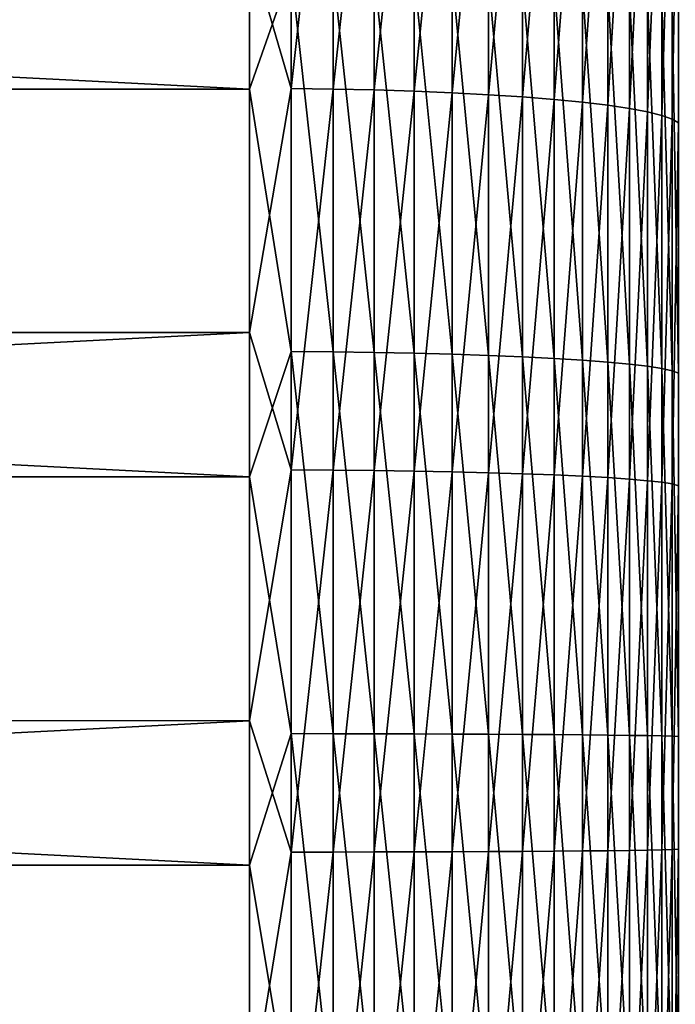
# Model space of a CAD drawing. Header units: metres. Extents: x -2 to 78, y -85 to 85.
# Tile 363 of 500: x 36.1 to 38.38, y 27.26 to 30.69. Entities that reach past the tile are written whole.
import ezdxf

# ---------------------------------------------------------------- set-up
doc = ezdxf.new("R2010")
doc.units = ezdxf.units.M
doc.layers.add('solid_20004802', color=7, linetype='CONTINUOUS')

msp = doc.modelspace()

# ---------------------------------------------------------------- linework, layer by layer
at = {"layer": 'solid_20004802'}
for points in [[(36.900002, 31.793556, -27.287569), (36.900002, 30.450048, -27.440842), (10.5, 31.793385, -27.287584)], [(36.900002, 30.450048, -27.440842), (10.5, 30.450102, -27.440819), (10.5, 31.793385, -27.287584)], [(37.044975, 30.863485, -27.393723), (36.900002, 30.450048, -27.440842), (36.900002, 31.793556, -27.287569)], [(37.044975, 30.452929, 27.433533), (37.044975, 31.775471, 27.282988), (36.900002, 30.950472, 27.391554)], [(37.190758, 31.772533, 27.261763), (37.044975, 31.775471, 27.282988), (37.044975, 30.452929, 27.433533)], [(37.190758, 30.451019, 27.412191), (37.190758, 31.772533, 27.261763), (37.044975, 30.452929, 27.433533)], [(37.333736, 31.767649, 27.226471), (37.190758, 31.772533, 27.261763), (37.190758, 30.451019, 27.412191)], [(37.333736, 30.447847, 27.376705), (37.333736, 31.767649, 27.226471), (37.190758, 30.451019, 27.412191)], [(37.472527, 31.760866, 27.177454), (37.333736, 31.767649, 27.226471), (37.333736, 30.447847, 27.376705)], [(37.472527, 30.443439, 27.327417), (37.472527, 31.760866, 27.177454), (37.333736, 30.447847, 27.376705)], [(37.605797, 31.752249, 27.115185), (37.472527, 31.760866, 27.177454), (37.472527, 30.443439, 27.327417)], [(37.605797, 30.437841, 27.264805), (37.605797, 31.752249, 27.115185), (37.472527, 30.443439, 27.327417)], [(37.732254, 31.741882, 27.040264), (37.605797, 31.752249, 27.115185), (37.605797, 30.437841, 27.264805)], [(37.732254, 30.431105, 27.18947), (37.732254, 31.741882, 27.040264), (37.605797, 30.437841, 27.264805)], [(37.850677, 31.729862, 26.953413), (37.732254, 31.741882, 27.040264), (37.732254, 30.431105, 27.18947)], [(37.850677, 30.423298, 27.10214), (37.850677, 31.729862, 26.953413), (37.732254, 30.431105, 27.18947)], [(37.95993, 31.716311, 26.855473), (37.850677, 31.729862, 26.953413), (37.850677, 30.423298, 27.10214)], [(37.95993, 30.414492, 27.00366), (37.95993, 31.716311, 26.855473), (37.850677, 30.423298, 27.10214)], [(38.058956, 31.701353, 26.747387), (37.95993, 31.716311, 26.855473), (37.95993, 30.414492, 27.00366)], [(38.058956, 30.404774, 26.894978), (38.058956, 31.701353, 26.747387), (37.95993, 30.414492, 27.00366)], [(38.146793, 31.685137, 26.630199), (38.058956, 31.701353, 26.747387), (38.058956, 30.404774, 26.894978)], [(38.146793, 30.394238, 26.777142), (38.146793, 31.685137, 26.630199), (38.058956, 30.404774, 26.894978)], [(38.222603, 31.667816, 26.505039), (38.146793, 31.685137, 26.630199), (38.146793, 30.394238, 26.777142)], [(38.222603, 30.382984, 26.651291), (38.222603, 31.667816, 26.505039), (38.146793, 30.394238, 26.777142)], [(38.285648, 31.649561, 26.373114), (38.222603, 31.667816, 26.505039), (38.222603, 30.382984, 26.651291)], [(38.285648, 30.371124, 26.518639), (38.285648, 31.649561, 26.373114), (38.222603, 30.382984, 26.651291)], [(38.335323, 31.630545, 26.235699), (38.285648, 31.649561, 26.373114), (38.285648, 30.371124, 26.518639)], [(38.335323, 30.35877, 26.380466), (38.335323, 31.630545, 26.235699), (38.285648, 30.371124, 26.518639)], [(38.371151, 31.610952, 26.09412), (38.335323, 31.630545, 26.235699), (38.335323, 30.35877, 26.380466)], [(38.371151, 30.346041, 26.238106), (38.371151, 31.610952, 26.09412), (38.335323, 30.35877, 26.380466)], [(38.392776, 31.590973, 25.949741), (38.371151, 31.610952, 26.09412), (38.371151, 30.346041, 26.238106)], [(38.392776, 30.333059, 26.09293), (38.392776, 31.590973, 25.949741), (38.371151, 30.346041, 26.238106)], [(36.900002, 30.950472, 27.391554), (10.5, 30.950325, 27.391565), (10.5, 29.602835, 27.503317)], [(36.900002, 29.602877, 27.503332), (36.900002, 30.950472, 27.391554), (10.5, 29.602835, 27.503317)], [(37.044975, 30.452929, 27.433533), (36.900002, 30.950472, 27.391554), (36.900002, 29.602877, 27.503332)], [(37.044975, 30.863485, -27.393723), (37.044975, 29.536657, -27.500078), (36.900002, 30.450048, -27.440842)], [(37.190758, 29.535461, -27.478683), (37.044975, 29.536657, -27.500078), (37.044975, 30.863485, -27.393723)], [(37.190758, 30.861258, -27.372412), (37.190758, 29.535461, -27.478683), (37.044975, 30.863485, -27.393723)], [(37.333736, 29.533474, -27.443111), (37.190758, 29.535461, -27.478683), (37.190758, 30.861258, -27.372412)], [(37.333736, 30.857553, -27.336977), (37.333736, 29.533474, -27.443111), (37.190758, 30.861258, -27.372412)], [(37.472527, 29.530714, -27.393705), (37.333736, 29.533474, -27.443111), (37.333736, 30.857553, -27.336977)], [(37.472527, 30.852407, -27.287762), (37.472527, 29.530714, -27.393705), (37.333736, 30.857553, -27.336977)], [(37.605797, 29.527206, -27.33094), (37.472527, 29.530714, -27.393705), (37.472527, 30.852407, -27.287762)], [(37.605797, 30.845873, -27.225239), (37.605797, 29.527206, -27.33094), (37.472527, 30.852407, -27.287762)], [(37.732254, 29.522985, -27.255423), (37.605797, 29.527206, -27.33094), (37.605797, 30.845873, -27.225239)], [(37.732254, 30.838009, -27.150013), (37.732254, 29.522985, -27.255423), (37.605797, 30.845873, -27.225239)], [(37.850677, 29.518095, -27.167881), (37.732254, 29.522985, -27.255423), (37.732254, 30.838009, -27.150013)], [(37.850677, 30.828894, -27.062811), (37.850677, 29.518095, -27.167881), (37.732254, 30.838009, -27.150013)], [(37.95993, 29.512579, -27.069162), (37.850677, 29.518095, -27.167881), (37.850677, 30.828894, -27.062811)], [(37.95993, 30.818615, -26.964474), (37.95993, 29.512579, -27.069162), (37.850677, 30.828894, -27.062811)], [(38.058956, 29.506491, -26.960215), (37.95993, 29.512579, -27.069162), (37.95993, 30.818615, -26.964474)], [(38.058956, 30.80727, -26.855947), (38.058956, 29.506491, -26.960215), (37.95993, 30.818615, -26.964474)], [(38.146793, 29.499889, -26.842094), (38.058956, 29.506491, -26.960215), (38.058956, 30.80727, -26.855947)], [(38.146793, 30.794971, -26.738285), (38.146793, 29.499889, -26.842094), (38.058956, 30.80727, -26.855947)], [(38.222603, 29.492842, -26.715939), (38.146793, 29.499889, -26.842094), (38.146793, 30.794971, -26.738285)], [(38.222603, 30.781836, -26.612616), (38.222603, 29.492842, -26.715939), (38.146793, 30.794971, -26.738285)], [(38.285648, 29.485411, -26.582964), (38.222603, 29.492842, -26.715939), (38.222603, 30.781836, -26.612616)], [(38.285648, 30.767988, -26.480156), (38.285648, 29.485411, -26.582964), (38.222603, 30.781836, -26.612616)], [(38.335323, 29.477671, -26.444456), (38.285648, 29.485411, -26.582964), (38.285648, 30.767988, -26.480156)], [(38.335323, 30.753567, -26.342184), (38.335323, 29.477671, -26.444456), (38.285648, 30.767988, -26.480156)], [(38.371151, 29.469696, -26.30175), (38.335323, 29.477671, -26.444456), (38.335323, 30.753567, -26.342184)], [(38.371151, 30.738707, -26.200029), (38.371151, 29.469696, -26.30175), (38.335323, 30.753567, -26.342184)], [(38.392776, 29.461565, -26.156223), (38.371151, 29.469696, -26.30175), (38.371151, 30.738707, -26.200029)], [(38.392776, 30.723555, -26.055065), (38.392776, 29.461565, -26.156223), (38.371151, 30.738707, -26.200029)], [(36.900002, 29.100639, -27.528006), (10.5, 29.100775, -27.527998), (10.5, 30.450102, -27.440819)], [(36.900002, 30.450048, -27.440842), (36.900002, 29.100639, -27.528006), (10.5, 30.450102, -27.440819)], [(37.044975, 29.124657, 27.520006), (37.044975, 30.452929, 27.433533), (36.900002, 29.602877, 27.503332)], [(37.044975, 29.536657, -27.500078), (36.900002, 29.100639, -27.528006), (36.900002, 30.450048, -27.440842)], [(37.190758, 30.451019, 27.412191), (37.044975, 30.452929, 27.433533), (37.044975, 29.124657, 27.520006)], [(37.190758, 29.123781, 27.498596), (37.190758, 30.451019, 27.412191), (37.044975, 29.124657, 27.520006)], [(37.333736, 30.447847, 27.376705), (37.190758, 30.451019, 27.412191), (37.190758, 29.123781, 27.498596)], [(37.333736, 29.122328, 27.462999), (37.333736, 30.447847, 27.376705), (37.190758, 29.123781, 27.498596)], [(37.472527, 30.443439, 27.327417), (37.333736, 30.447847, 27.376705), (37.333736, 29.122328, 27.462999)], [(37.472527, 29.120306, 27.413557), (37.472527, 30.443439, 27.327417), (37.333736, 29.122328, 27.462999)], [(37.605797, 30.437841, 27.264805), (37.472527, 30.443439, 27.327417), (37.472527, 29.120306, 27.413557)], [(37.605797, 29.117739, 27.350746), (37.605797, 30.437841, 27.264805), (37.472527, 29.120306, 27.413557)], [(37.732254, 30.431105, 27.18947), (37.605797, 30.437841, 27.264805), (37.605797, 29.117739, 27.350746)], [(37.732254, 29.114651, 27.275173), (37.732254, 30.431105, 27.18947), (37.605797, 29.117739, 27.350746)], [(37.850677, 30.423298, 27.10214), (37.732254, 30.431105, 27.18947), (37.732254, 29.114651, 27.275173)], [(37.850677, 29.111071, 27.187569), (37.850677, 30.423298, 27.10214), (37.732254, 29.114651, 27.275173)], [(37.95993, 30.414492, 27.00366), (37.850677, 30.423298, 27.10214), (37.850677, 29.111071, 27.187569)], [(37.95993, 29.107035, 27.088778), (37.95993, 30.414492, 27.00366), (37.850677, 29.111071, 27.187569)], [(38.058956, 30.404774, 26.894978), (37.95993, 30.414492, 27.00366), (37.95993, 29.107035, 27.088778)], [(38.058956, 29.102579, 26.979753), (38.058956, 30.404774, 26.894978), (37.95993, 29.107035, 27.088778)], [(38.146793, 30.394238, 26.777142), (38.058956, 30.404774, 26.894978), (38.058956, 29.102579, 26.979753)], [(38.146793, 29.097748, 26.861546), (38.146793, 30.394238, 26.777142), (38.058956, 29.102579, 26.979753)], [(38.222603, 30.382984, 26.651291), (38.146793, 30.394238, 26.777142), (38.146793, 29.097748, 26.861546)], [(38.222603, 29.092588, 26.735298), (38.222603, 30.382984, 26.651291), (38.146793, 29.097748, 26.861546)], [(38.285648, 30.371124, 26.518639), (38.222603, 30.382984, 26.651291), (38.222603, 29.092588, 26.735298)], [(38.285648, 29.087151, 26.602228), (38.285648, 30.371124, 26.518639), (38.222603, 29.092588, 26.735298)], [(38.335323, 30.35877, 26.380466), (38.285648, 30.371124, 26.518639), (38.285648, 29.087151, 26.602228)], [(38.335323, 29.081486, 26.463619), (38.335323, 30.35877, 26.380466), (38.285648, 29.087151, 26.602228)], [(38.371151, 30.346041, 26.238106), (38.335323, 30.35877, 26.380466), (38.335323, 29.081486, 26.463619)], [(38.371151, 29.075649, 26.32081), (38.371151, 30.346041, 26.238106), (38.335323, 29.081486, 26.463619)], [(38.392776, 30.333059, 26.09293), (38.371151, 30.346041, 26.238106), (38.371151, 29.075649, 26.32081)], [(38.392776, 29.069698, 26.175177), (38.392776, 30.333059, 26.09293), (38.371151, 29.075649, 26.32081)], [(36.900002, 29.602877, 27.503332), (10.5, 29.602835, 27.503317), (10.5, 28.251595, 27.548843)], [(36.900002, 28.251421, 27.548853), (36.900002, 29.602877, 27.503332), (10.5, 28.251595, 27.548843)], [(37.044975, 29.124657, 27.520006), (36.900002, 29.602877, 27.503332), (36.900002, 28.251421, 27.548853)], [(37.044975, 29.536657, -27.500078), (37.044975, 28.206242, -27.542206), (36.900002, 29.100639, -27.528006)], [(37.190758, 28.206081, -27.520779), (37.044975, 28.206242, -27.542206), (37.044975, 29.536657, -27.500078)], [(37.190758, 29.535461, -27.478683), (37.190758, 28.206081, -27.520779), (37.044975, 29.536657, -27.500078)], [(37.333736, 28.205814, -27.485151), (37.190758, 28.206081, -27.520779), (37.190758, 29.535461, -27.478683)], [(37.333736, 29.533474, -27.443111), (37.333736, 28.205814, -27.485151), (37.190758, 29.535461, -27.478683)], [(37.472527, 28.205442, -27.435669), (37.333736, 28.205814, -27.485151), (37.333736, 29.533474, -27.443111)], [(37.472527, 29.530714, -27.393705), (37.472527, 28.205442, -27.435669), (37.333736, 29.533474, -27.443111)], [(37.605797, 28.204973, -27.372808), (37.472527, 28.205442, -27.435669), (37.472527, 29.530714, -27.393705)], [(37.605797, 29.527206, -27.33094), (37.605797, 28.204973, -27.372808), (37.472527, 29.530714, -27.393705)], [(37.732254, 28.204407, -27.297174), (37.605797, 28.204973, -27.372808), (37.605797, 29.527206, -27.33094)], [(37.732254, 29.522985, -27.255423), (37.732254, 28.204407, -27.297174), (37.605797, 29.527206, -27.33094)], [(37.850677, 28.203751, -27.209499), (37.732254, 28.204407, -27.297174), (37.732254, 29.522985, -27.255423)], [(37.850677, 29.518095, -27.167881), (37.850677, 28.203751, -27.209499), (37.732254, 29.522985, -27.255423)], [(37.95993, 28.203009, -27.110628), (37.850677, 28.203751, -27.209499), (37.850677, 29.518095, -27.167881)], [(37.95993, 29.512579, -27.069162), (37.95993, 28.203009, -27.110628), (37.850677, 29.518095, -27.167881)], [(38.058956, 28.202192, -27.001516), (37.95993, 28.203009, -27.110628), (37.95993, 29.512579, -27.069162)], [(38.058956, 29.506491, -26.960215), (38.058956, 28.202192, -27.001516), (37.95993, 29.512579, -27.069162)], [(38.146793, 28.201307, -26.883213), (38.058956, 28.202192, -27.001516), (38.058956, 29.506491, -26.960215)], [(38.146793, 29.499889, -26.842094), (38.146793, 28.201307, -26.883213), (38.058956, 29.506491, -26.960215)], [(38.222603, 28.200361, -26.756865), (38.146793, 28.201307, -26.883213), (38.146793, 29.499889, -26.842094)], [(38.222603, 29.492842, -26.715939), (38.222603, 28.200361, -26.756865), (38.146793, 29.499889, -26.842094)], [(38.285648, 28.199364, -26.623688), (38.222603, 28.200361, -26.756865), (38.222603, 29.492842, -26.715939)], [(38.285648, 29.485411, -26.582964), (38.285648, 28.199364, -26.623688), (38.222603, 29.492842, -26.715939)], [(38.335323, 28.198324, -26.484966), (38.285648, 28.199364, -26.623688), (38.285648, 29.485411, -26.582964)], [(38.335323, 29.477671, -26.444456), (38.335323, 28.198324, -26.484966), (38.285648, 29.485411, -26.582964)], [(38.371151, 28.197254, -26.342041), (38.335323, 28.198324, -26.484966), (38.335323, 29.477671, -26.444456)], [(38.371151, 29.469696, -26.30175), (38.371151, 28.197254, -26.342041), (38.335323, 29.477671, -26.444456)], [(38.392776, 28.196163, -26.196291), (38.371151, 28.197254, -26.342041), (38.371151, 29.469696, -26.30175)], [(38.392776, 29.461565, -26.156223), (38.392776, 28.196163, -26.196291), (38.371151, 29.469696, -26.30175)], [(37.044975, 27.793758, 27.542206), (37.044975, 29.124657, 27.520006), (36.900002, 28.251421, 27.548853)], [(37.190758, 29.123781, 27.498596), (37.044975, 29.124657, 27.520006), (37.044975, 27.793758, 27.542206)], [(37.190758, 27.793919, 27.520779), (37.190758, 29.123781, 27.498596), (37.044975, 27.793758, 27.542206)], [(37.333736, 29.122328, 27.462999), (37.190758, 29.123781, 27.498596), (37.190758, 27.793919, 27.520779)], [(37.333736, 27.794186, 27.485151), (37.333736, 29.122328, 27.462999), (37.190758, 27.793919, 27.520779)], [(37.472527, 29.120306, 27.413557), (37.333736, 29.122328, 27.462999), (37.333736, 27.794186, 27.485151)], [(37.472527, 27.794558, 27.435669), (37.472527, 29.120306, 27.413557), (37.333736, 27.794186, 27.485151)], [(37.605797, 29.117739, 27.350746), (37.472527, 29.120306, 27.413557), (37.472527, 27.794558, 27.435669)], [(37.605797, 27.795027, 27.372808), (37.605797, 29.117739, 27.350746), (37.472527, 27.794558, 27.435669)], [(37.732254, 29.114651, 27.275173), (37.605797, 29.117739, 27.350746), (37.605797, 27.795027, 27.372808)], [(37.732254, 27.795593, 27.297174), (37.732254, 29.114651, 27.275173), (37.605797, 27.795027, 27.372808)], [(37.850677, 29.111071, 27.187569), (37.732254, 29.114651, 27.275173), (37.732254, 27.795593, 27.297174)], [(37.850677, 27.796249, 27.209499), (37.850677, 29.111071, 27.187569), (37.732254, 27.795593, 27.297174)], [(37.95993, 29.107035, 27.088778), (37.850677, 29.111071, 27.187569), (37.850677, 27.796249, 27.209499)], [(36.900002, 27.748579, -27.548853), (10.5, 27.748405, -27.548843), (10.5, 29.100775, -27.527998)], [(36.900002, 29.100639, -27.528006), (36.900002, 27.748579, -27.548853), (10.5, 29.100775, -27.527998)], [(37.044975, 28.206242, -27.542206), (36.900002, 27.748579, -27.548853), (36.900002, 29.100639, -27.528006)], [(37.95993, 27.796991, 27.110628), (37.95993, 29.107035, 27.088778), (37.850677, 27.796249, 27.209499)], [(38.058956, 29.102579, 26.979753), (37.95993, 29.107035, 27.088778), (37.95993, 27.796991, 27.110628)], [(38.058956, 27.797808, 27.001516), (38.058956, 29.102579, 26.979753), (37.95993, 27.796991, 27.110628)], [(38.146793, 29.097748, 26.861546), (38.058956, 29.102579, 26.979753), (38.058956, 27.797808, 27.001516)], [(38.146793, 27.798693, 26.883213), (38.146793, 29.097748, 26.861546), (38.058956, 27.797808, 27.001516)], [(38.222603, 29.092588, 26.735298), (38.146793, 29.097748, 26.861546), (38.146793, 27.798693, 26.883213)], [(38.222603, 27.799639, 26.756865), (38.222603, 29.092588, 26.735298), (38.146793, 27.798693, 26.883213)], [(38.285648, 29.087151, 26.602228), (38.222603, 29.092588, 26.735298), (38.222603, 27.799639, 26.756865)], [(38.285648, 27.800636, 26.623688), (38.285648, 29.087151, 26.602228), (38.222603, 27.799639, 26.756865)], [(38.335323, 29.081486, 26.463619), (38.285648, 29.087151, 26.602228), (38.285648, 27.800636, 26.623688)], [(38.335323, 27.801676, 26.484966), (38.335323, 29.081486, 26.463619), (38.285648, 27.800636, 26.623688)], [(38.371151, 29.075649, 26.32081), (38.335323, 29.081486, 26.463619), (38.335323, 27.801676, 26.484966)], [(38.371151, 27.802746, 26.342041), (38.371151, 29.075649, 26.32081), (38.335323, 27.801676, 26.484966)], [(38.392776, 29.069698, 26.175177), (38.371151, 29.075649, 26.32081), (38.371151, 27.802746, 26.342041)], [(38.392776, 27.803837, 26.196291), (38.392776, 29.069698, 26.175177), (38.371151, 27.802746, 26.342041)], [(36.900002, 28.251421, 27.548853), (10.5, 28.251595, 27.548843), (10.5, 26.899225, 27.527998)], [(36.900002, 26.899361, 27.528006), (36.900002, 28.251421, 27.548853), (10.5, 26.899225, 27.527998)], [(37.044975, 27.793758, 27.542206), (36.900002, 28.251421, 27.548853), (36.900002, 26.899361, 27.528006)], [(37.044975, 28.206242, -27.542206), (37.044975, 26.875343, -27.520006), (36.900002, 27.748579, -27.548853)], [(37.190758, 26.876219, -27.498596), (37.044975, 26.875343, -27.520006), (37.044975, 28.206242, -27.542206)], [(37.190758, 28.206081, -27.520779), (37.190758, 26.876219, -27.498596), (37.044975, 28.206242, -27.542206)], [(37.333736, 26.877672, -27.462999), (37.190758, 26.876219, -27.498596), (37.190758, 28.206081, -27.520779)], [(37.333736, 28.205814, -27.485151), (37.333736, 26.877672, -27.462999), (37.190758, 28.206081, -27.520779)], [(37.472527, 26.879694, -27.413557), (37.333736, 26.877672, -27.462999), (37.333736, 28.205814, -27.485151)], [(37.472527, 28.205442, -27.435669), (37.472527, 26.879694, -27.413557), (37.333736, 28.205814, -27.485151)], [(37.605797, 26.882261, -27.350746), (37.472527, 26.879694, -27.413557), (37.472527, 28.205442, -27.435669)], [(37.605797, 28.204973, -27.372808), (37.605797, 26.882261, -27.350746), (37.472527, 28.205442, -27.435669)], [(37.732254, 26.885349, -27.275173), (37.605797, 26.882261, -27.350746), (37.605797, 28.204973, -27.372808)], [(37.732254, 28.204407, -27.297174), (37.732254, 26.885349, -27.275173), (37.605797, 28.204973, -27.372808)], [(37.850677, 26.888929, -27.187569), (37.732254, 26.885349, -27.275173), (37.732254, 28.204407, -27.297174)], [(37.850677, 28.203751, -27.209499), (37.850677, 26.888929, -27.187569), (37.732254, 28.204407, -27.297174)], [(37.95993, 26.892965, -27.088778), (37.850677, 26.888929, -27.187569), (37.850677, 28.203751, -27.209499)], [(37.95993, 28.203009, -27.110628), (37.95993, 26.892965, -27.088778), (37.850677, 28.203751, -27.209499)], [(38.058956, 26.897421, -26.979753), (37.95993, 26.892965, -27.088778), (37.95993, 28.203009, -27.110628)], [(38.058956, 28.202192, -27.001516), (38.058956, 26.897421, -26.979753), (37.95993, 28.203009, -27.110628)], [(38.146793, 26.902252, -26.861546), (38.058956, 26.897421, -26.979753), (38.058956, 28.202192, -27.001516)], [(38.146793, 28.201307, -26.883213), (38.146793, 26.902252, -26.861546), (38.058956, 28.202192, -27.001516)], [(38.222603, 26.907412, -26.735298), (38.146793, 26.902252, -26.861546), (38.146793, 28.201307, -26.883213)], [(38.222603, 28.200361, -26.756865), (38.222603, 26.907412, -26.735298), (38.146793, 28.201307, -26.883213)], [(38.285648, 26.912849, -26.602228), (38.222603, 26.907412, -26.735298), (38.222603, 28.200361, -26.756865)], [(38.285648, 28.199364, -26.623688), (38.285648, 26.912849, -26.602228), (38.222603, 28.200361, -26.756865)], [(38.335323, 26.918514, -26.463619), (38.285648, 26.912849, -26.602228), (38.285648, 28.199364, -26.623688)], [(38.335323, 28.198324, -26.484966), (38.335323, 26.918514, -26.463619), (38.285648, 28.199364, -26.623688)], [(38.371151, 26.924351, -26.32081), (38.335323, 26.918514, -26.463619), (38.335323, 28.198324, -26.484966)], [(38.371151, 28.197254, -26.342041), (38.371151, 26.924351, -26.32081), (38.335323, 28.198324, -26.484966)], [(38.392776, 26.930302, -26.175177), (38.371151, 26.924351, -26.32081), (38.371151, 28.197254, -26.342041)], [(38.392776, 28.196163, -26.196291), (38.392776, 26.930302, -26.175177), (38.371151, 28.197254, -26.342041)], [(37.044975, 26.463343, 27.500078), (37.044975, 27.793758, 27.542206), (36.900002, 26.899361, 27.528006)], [(37.190758, 27.793919, 27.520779), (37.044975, 27.793758, 27.542206), (37.044975, 26.463343, 27.500078)], [(37.190758, 26.464539, 27.478683), (37.190758, 27.793919, 27.520779), (37.044975, 26.463343, 27.500078)], [(37.333736, 27.794186, 27.485151), (37.190758, 27.793919, 27.520779), (37.190758, 26.464539, 27.478683)], [(37.333736, 26.466526, 27.443111), (37.333736, 27.794186, 27.485151), (37.190758, 26.464539, 27.478683)], [(37.472527, 27.794558, 27.435669), (37.333736, 27.794186, 27.485151), (37.333736, 26.466526, 27.443111)], [(37.472527, 26.469286, 27.393705), (37.472527, 27.794558, 27.435669), (37.333736, 26.466526, 27.443111)], [(37.605797, 27.795027, 27.372808), (37.472527, 27.794558, 27.435669), (37.472527, 26.469286, 27.393705)], [(37.605797, 26.472794, 27.33094), (37.605797, 27.795027, 27.372808), (37.472527, 26.469286, 27.393705)], [(37.732254, 27.795593, 27.297174), (37.605797, 27.795027, 27.372808), (37.605797, 26.472794, 27.33094)], [(37.732254, 26.477015, 27.255423), (37.732254, 27.795593, 27.297174), (37.605797, 26.472794, 27.33094)], [(37.850677, 27.796249, 27.209499), (37.732254, 27.795593, 27.297174), (37.732254, 26.477015, 27.255423)], [(37.850677, 26.481905, 27.167881), (37.850677, 27.796249, 27.209499), (37.732254, 26.477015, 27.255423)], [(37.95993, 27.796991, 27.110628), (37.850677, 27.796249, 27.209499), (37.850677, 26.481905, 27.167881)], [(37.95993, 26.487421, 27.069162), (37.95993, 27.796991, 27.110628), (37.850677, 26.481905, 27.167881)], [(38.058956, 27.797808, 27.001516), (37.95993, 27.796991, 27.110628), (37.95993, 26.487421, 27.069162)], [(38.058956, 26.493509, 26.960215), (38.058956, 27.797808, 27.001516), (37.95993, 26.487421, 27.069162)], [(38.146793, 27.798693, 26.883213), (38.058956, 27.797808, 27.001516), (38.058956, 26.493509, 26.960215)], [(38.146793, 26.500111, 26.842094), (38.146793, 27.798693, 26.883213), (38.058956, 26.493509, 26.960215)], [(38.222603, 27.799639, 26.756865), (38.146793, 27.798693, 26.883213), (38.146793, 26.500111, 26.842094)], [(38.222603, 26.507158, 26.715939), (38.222603, 27.799639, 26.756865), (38.146793, 26.500111, 26.842094)], [(38.285648, 27.800636, 26.623688), (38.222603, 27.799639, 26.756865), (38.222603, 26.507158, 26.715939)], [(38.285648, 26.514589, 26.582964), (38.285648, 27.800636, 26.623688), (38.222603, 26.507158, 26.715939)], [(38.335323, 27.801676, 26.484966), (38.285648, 27.800636, 26.623688), (38.285648, 26.514589, 26.582964)], [(38.335323, 26.522329, 26.444456), (38.335323, 27.801676, 26.484966), (38.285648, 26.514589, 26.582964)], [(38.371151, 27.802746, 26.342041), (38.335323, 27.801676, 26.484966), (38.335323, 26.522329, 26.444456)], [(38.371151, 26.530304, 26.30175), (38.371151, 27.802746, 26.342041), (38.335323, 26.522329, 26.444456)], [(38.392776, 27.803837, 26.196291), (38.371151, 27.802746, 26.342041), (38.371151, 26.530304, 26.30175)], [(38.392776, 26.538435, 26.156223), (38.392776, 27.803837, 26.196291), (38.371151, 26.530304, 26.30175)], [(36.900002, 27.748579, -27.548853), (36.900002, 26.397123, -27.503332), (10.5, 27.748405, -27.548843)], [(36.900002, 26.397123, -27.503332), (10.5, 26.397165, -27.503317), (10.5, 27.748405, -27.548843)], [(37.044975, 26.875343, -27.520006), (36.900002, 26.397123, -27.503332), (36.900002, 27.748579, -27.548853)]]:
    msp.add_3dface(points, dxfattribs=at)

doc.saveas('drawing.dxf')
